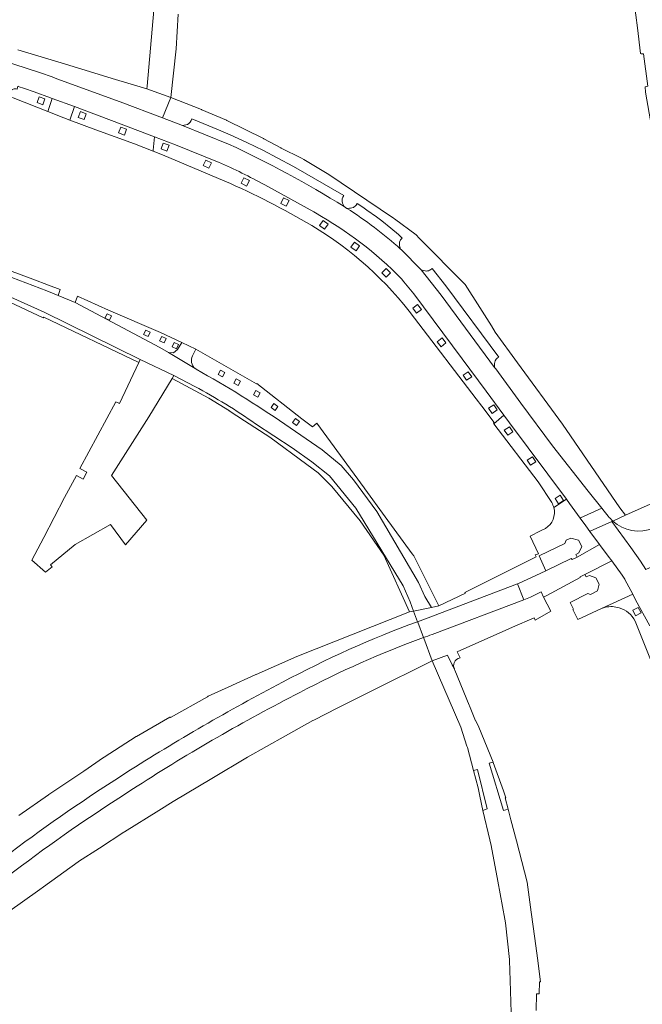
# Model space of a CAD drawing. Extents: x 148869 to 161638, y 453607 to 469810.
# Tile 445 of 656: x 155286 to 155406, y 463138 to 463329. Entities that reach past the tile are written whole.
import ezdxf

# ---------------------------------------------------------------- set-up
doc = ezdxf.new("R2010")
doc.units = 0
doc.layers.add('B-RO-VH-VERHARDING_SIERBESTRATING-GV', color=251, linetype='CONTINUOUS', lineweight=18)
doc.layers.add('B-RO-VH-VERHARDING_STRAATBAKSTEEN-GV', color=251, linetype='CONTINUOUS', lineweight=18)

msp = doc.modelspace()

# ---------------------------------------------------------------- linework, layer by layer
at = {"layer": 'B-RO-VH-VERHARDING_SIERBESTRATING-GV', "flags": 128}
for points in [[(155285.29, 463316.3), (155285.12, 463315.75), (155284.93, 463315.78), (155284.74, 463315.79), (155284.55, 463315.76), (155284.37, 463315.72), (155284.2, 463315.65), (155284.03, 463315.55), (155283.88, 463315.44), (155283.74, 463315.31), (155283.63, 463315.16), (155283.49, 463314.91), (155283.41, 463314.64), (155283.39, 463314.4), (155284.37, 463314.07), (155291.06, 463311.4), (155291.91, 463313.9), (155291.85, 463313.92), (155291.6, 463314.02), (155288.44, 463315.18), (155286.54, 463315.87), (155285.36, 463316.27)], [(155288.99, 463313.13), (155289.4, 463314.25), (155290.53, 463313.84), (155290.11, 463312.71)], [(155295.32, 463309.73), (155300.37, 463307.84), (155307.88, 463305.11), (155311.49, 463303.68), (155311.52, 463303.92), (155311.77, 463306.46), (155305.28, 463308.91), (155296.25, 463312.33)], [(155296.99, 463310.24), (155297.4, 463311.36), (155298.53, 463310.95), (155298.11, 463309.82)], [(155304.81, 463307.23), (155305.23, 463308.36), (155306.35, 463307.95), (155305.94, 463306.82)], [(155313.04, 463304.14), (155313.46, 463305.26), (155314.58, 463304.85), (155314.17, 463303.72)], [(155321.21, 463300.9), (155321.74, 463301.98), (155322.82, 463301.45), (155322.29, 463300.37)], [(155328.55, 463297.47), (155329.08, 463298.55), (155330.16, 463298.02), (155329.63, 463296.94)], [(155336.25, 463293.55), (155336.78, 463294.63), (155337.85, 463294.1), (155337.32, 463293.02)], [(155344.75, 463288.58), (155343.76, 463289.27), (155344.45, 463290.26), (155345.43, 463289.57)], [(155350.85, 463284.36), (155349.86, 463285.05), (155350.55, 463286.03), (155351.53, 463285.34)], [(155357.52, 463280.1), (155356.66, 463279.26), (155355.82, 463280.12), (155356.68, 463280.96)], [(155362.77, 463273.95), (155363.5, 463272.99), (155362.55, 463272.27), (155361.82, 463273.22)], [(155367.54, 463267.47), (155368.27, 463266.51), (155367.32, 463265.78), (155366.59, 463266.74)], [(155372.58, 463260.93), (155373.27, 463259.95), (155372.28, 463259.26), (155371.6, 463260.25)], [(155377.53, 463254.51), (155378.21, 463253.53), (155377.23, 463252.84), (155376.54, 463253.83)]]:
    msp.add_lwpolyline(points, close=True, dxfattribs=at)
for points in [[(155324.19, 463301.58), (155323.97, 463301.64), (155315.85, 463304.91), (155311.77, 463306.46), (155311.52, 463303.92), (155311.49, 463303.68), (155313.3, 463302.97), (155325.39, 463297.89)], [(155342.98, 463291.71), (155342.63, 463291.93), (155333.18, 463297.14)], [(155362.18, 463271.33), (155374.14, 463255.66), (155375.2, 463254.27), (155377.64, 463251.08), (155377.49, 463250.93), (155377.57, 463250.83), (155379.49, 463252.51), (155376.05, 463257.15), (155371.4, 463263.42), (155362.03, 463276), (155360.13, 463278.37), (155359.62, 463278.95)]]:
    msp.add_lwpolyline(points, dxfattribs=at)
at = {"layer": 'B-RO-VH-VERHARDING_SIERBESTRATING-GV'}
for points in [[(155333.18, 463297.14, 0.019683), (155324.19, 463301.58)], [(155325.39, 463297.89, -0.030518), (155342.28, 463289.26)], [(155359.62, 463278.95, 0.071297), (155342.98, 463291.71)], [(155342.28, 463289.26, -0.096929), (155362.18, 463271.33)]]:
    msp.add_lwpolyline(points, format="xyb", dxfattribs=at)
at = {"layer": 'B-RO-VH-VERHARDING_STRAATBAKSTEEN-GV', "flags": 128}
for points in [[(155404.96, 463375.21), (155404.9, 463373.65), (155404.7, 463367.16), (155404.56, 463362.81), (155404.56, 463362.69), (155404.66, 463358.03), (155404.74, 463354.27), (155404.74, 463353.14), (155404.73, 463348.87), (155404.73, 463348.78), (155404.52, 463342.66), (155404.62, 463338.35), (155404.77, 463332.66), (155404.78, 463332.54), (155405.38, 463327.64), (155406, 463322.63), (155406.09, 463322.59), (155406.09, 463322.57), (155406.56, 463322.55), (155407.4, 463316.28), (155406.88, 463316.2), (155406.98, 463315.16), (155408.11, 463308.5), (155408.11, 463308.48)], [(155311.95, 463334.79), (155310.32, 463316.28), (155310.27, 463315.77), (155312.6, 463314.93), (155314.91, 463314.09), (155315.99, 463323.56), (155316.37, 463330.24)], [(155281.58, 463321.47), (155286.72, 463319.88), (155289.68, 463318.86), (155291.9, 463318.09), (155292.85, 463317.75), (155305.11, 463313.26), (155313.3, 463310.16), (155314.91, 463314.09), (155312.6, 463314.93), (155310.27, 463315.77), (155303.58, 463317.8), (155298.31, 463319.4), (155293.05, 463321), (155285.3, 463323.36)], [(155345.34, 463299.29), (155345.24, 463299.36), (155340.7, 463302.07), (155340.28, 463302.33), (155336.33, 463304.31), (155336.29, 463304.33), (155332.96, 463306.09), (155332.87, 463306.13), (155325.78, 463309.66), (155325.74, 463309.68), (155320.95, 463311.73), (155320.9, 463311.75), (155314.91, 463314.09), (155313.3, 463310.16), (155316.9, 463308.8), (155316.99, 463308.77), (155317.18, 463308.69), (155317.54, 463308.74), (155317.83, 463308.78), (155318.15, 463308.9), (155318.4, 463309.06), (155318.7, 463309.35), (155318.86, 463309.63), (155318.98, 463309.96), (155322.27, 463308.64), (155324.61, 463307.66), (155326.46, 463306.84), (155329.68, 463305.36), (155332.87, 463303.8), (155335.57, 463302.41), (155338.69, 463300.72), (155348.44, 463295.12), (155348.25, 463294.75), (155348.15, 463294.47), (155348.12, 463294.18), (155348.13, 463293.93), (155348.2, 463293.64), (155348.32, 463293.38), (155348.52, 463292.94), (155348.77, 463292.79), (155348.82, 463292.76), (155349.05, 463292.61), (155349.57, 463292.62), (155349.76, 463292.63), (155350.05, 463292.68), (155350.33, 463292.79), (155350.5, 463292.89), (155350.65, 463293.01), (155350.85, 463293.23), (155351.05, 463293.54), (155352.13, 463292.83), (155352.94, 463292.28), (155354.78, 463290.97), (155355.81, 463290.19), (155357.57, 463288.77), (155359.05, 463287.51), (155359.76, 463286.85), (155359.57, 463286.64), (155359.48, 463286.52), (155359.4, 463286.36), (155359.29, 463286.06), (155359.25, 463285.66), (155359.29, 463285.34), (155359.36, 463285.13), (155359.49, 463284.71), (155359.6, 463284.6), (155359.77, 463284.45), (155363.26, 463280.9), (155363.44, 463280.67), (155363.88, 463280.55), (155364.22, 463280.47), (155364.51, 463280.45), (155364.71, 463280.47), (155364.9, 463280.52), (155365.08, 463280.59), (155365.25, 463280.69), (155365.61, 463280.97), (155368.23, 463277.6), (155378.53, 463263.76), (155378.27, 463263.61), (155378, 463263.33), (155377.83, 463263.03), (155377.74, 463262.79), (155377.69, 463262.51), (155377.7, 463262.21), (155377.71, 463261.76), (155377.93, 463261.47), (155382.82, 463254.83), (155388.92, 463246.58), (155395.86, 463237.74), (155398.48, 463234.43), (155398.93, 463233.86), (155399.73, 463232.93)], [(155348.52, 463292.94), (155348.32, 463293.38), (155348.2, 463293.64), (155348.13, 463293.93), (155348.12, 463294.18), (155348.15, 463294.47), (155348.25, 463294.75), (155348.44, 463295.12), (155338.69, 463300.72), (155335.57, 463302.41), (155332.87, 463303.8), (155329.68, 463305.36), (155326.46, 463306.84), (155324.61, 463307.66), (155322.27, 463308.64), (155318.98, 463309.96), (155318.86, 463309.63), (155318.7, 463309.35), (155318.4, 463309.06), (155318.15, 463308.9), (155317.83, 463308.78), (155317.54, 463308.74), (155317.18, 463308.69)], [(155317.18, 463308.69), (155326.14, 463305.07)], [(155400.61, 463231.97), (155403.11, 463233.1), (155401.98, 463234.53), (155390.84, 463250.73), (155382.16, 463262.62), (155377.8, 463268.59), (155377.11, 463269.82), (155374.84, 463273.41), (155372.02, 463277.86), (155363.09, 463286.84), (155362.52, 463287.5), (155358.3, 463290.57), (155358.12, 463290.69), (155345.34, 463299.29)], [(155359.49, 463284.71), (155359.36, 463285.13), (155359.29, 463285.34), (155359.25, 463285.66), (155359.29, 463286.06), (155359.4, 463286.36), (155359.48, 463286.52), (155359.57, 463286.64), (155359.76, 463286.85), (155359.05, 463287.51), (155357.57, 463288.77), (155355.81, 463290.19), (155354.78, 463290.97), (155352.94, 463292.28), (155352.13, 463292.83), (155351.05, 463293.54), (155350.85, 463293.23), (155350.65, 463293.01), (155350.5, 463292.89), (155350.33, 463292.79), (155350.05, 463292.68), (155349.76, 463292.63), (155349.57, 463292.62), (155349.05, 463292.61)], [(155319.68, 463261.53), (155319.67, 463261.53), (155314.47, 463264.64), (155312.8, 463265.64), (155296.37, 463274.36), (155293.11, 463275.69), (155290.88, 463276.58), (155270.47, 463284.37), (155262.19, 463286.79), (155260.7, 463287.02), (155259.64, 463282.92), (155279.98, 463277.13), (155290.4, 463272.47), (155308.99, 463263.28), (155315.51, 463260.2), (155319.6, 463258.05)], [(155317.06, 463266.62), (155316.23, 463265.23), (155315.46, 463264.6), (155314.47, 463264.64), (155319.67, 463261.53)], [(155319.13, 463264.03), (155319.77, 463265.28), (155317.06, 463266.62)], [(155366.92, 463215.53), (155362.03, 463225.23), (155361.74, 463225.62), (155356.49, 463232.81), (155352.55, 463238.21), (155352.42, 463238.38), (155343.22, 463250.94), (155342.37, 463250.24), (155340.33, 463251.78), (155331.58, 463258.65), (155331.51, 463258.55), (155319.77, 463265.28), (155319.13, 463264.03)], [(155319.67, 463261.53), (155319.68, 463261.53)], [(155319.6, 463258.05), (155315.51, 463260.2), (155315.17, 463259.64), (155322.32, 463255.78), (155326.31, 463253.34), (155326.25, 463253.32), (155329.22, 463251.43), (155334.15, 463248.25), (155341.33, 463242.93), (155343.48, 463241.29), (155346.12, 463238.65), (155351.66, 463231.99), (155356.25, 463225.32), (155361.19, 463214.33), (155362.01, 463214.5)], [(155389.18, 463234.56), (155391.63, 463236.19), (155380.62, 463250.99), (155379.49, 463252.51), (155377.57, 463250.83), (155386.13, 463239.58), (155388.77, 463235.53)], [(155331.36, 463250.82), (155338.45, 463246.17), (155342.25, 463243.47), (155345.7, 463240.72), (155350.8, 463234.47), (155359.99, 463219.42), (155361.35, 463216.28), (155362.01, 463214.5)], [(155362.01, 463214.5), (155361.35, 463216.28), (155359.99, 463219.42), (155350.8, 463234.47), (155345.7, 463240.72), (155342.25, 463243.47), (155338.45, 463246.17), (155331.36, 463250.82)], [(155362.01, 463214.5), (155365.48, 463215.22), (155364.17, 463217.31), (155362.97, 463220.06), (155354.85, 463233.81), (155350.35, 463239.97), (155347.95, 463242.72), (155344.25, 463245.77), (155337.05, 463250.72)], [(155337.05, 463250.72), (155344.25, 463245.77), (155347.95, 463242.72), (155350.35, 463239.97), (155354.85, 463233.81), (155362.97, 463220.06), (155364.17, 463217.31), (155365.48, 463215.22), (155366.92, 463215.53)], [(155436.52, 463247.55), (155433.96, 463246.44), (155427.2, 463243.62), (155427.17, 463243.88), (155421.39, 463241.56), (155420.94, 463241.38), (155420.88, 463241.17), (155415.64, 463238.79), (155409.59, 463236.04), (155403.11, 463233.1), (155400.61, 463231.97)], [(155365.48, 463215.22), (155362.01, 463214.5), (155362.77, 463212.44), (155364.31, 463213), (155382.14, 463219.76), (155382.31, 463219.84), (155386.65, 463221.85), (155387.64, 463222.31), (155386.34, 463225.24), (155391.32, 463227.59), (155391.57, 463228.23), (155392.51, 463228.63), (155393.96, 463228.28), (155394.6, 463227.04), (155394.01, 463225.79), (155393.46, 463225.5), (155393.71, 463224.95), (155398.06, 463227.42), (155396.18, 463229.96), (155395.37, 463231.06), (155394.29, 463232.54), (155392.25, 463235.35), (155391.63, 463236.19), (155389.18, 463234.56)], [(155399.73, 463232.93), (155398.93, 463233.86), (155398.48, 463234.43), (155394.35, 463232.57), (155394.29, 463232.54), (155395.37, 463231.06), (155396.18, 463229.96), (155396.23, 463229.99), (155400.46, 463231.9), (155404.09, 463226.84), (155406, 463224.19), (155406.99, 463222.56), (155408.42, 463223.21)], [(155387.56, 463230.54), (155386.6, 463230.05), (155384.62, 463229.05), (155386.19, 463225.58), (155385.59, 463225.42), (155385.79, 463225.04), (155381.01, 463222.66), (155371.95, 463218.12), (155372.05, 463217.97), (155366.92, 463215.53), (155365.48, 463215.22)], [(155365.57, 463209.95), (155383.38, 463216.67), (155382.14, 463219.76), (155364.31, 463213), (155362.77, 463212.44)], [(155381.18, 463211.36), (155385.35, 463213.2), (155385.36, 463213.2), (155385.59, 463212.76), (155388.62, 463214.47), (155387.19, 463217.23), (155386.72, 463218.23), (155384.64, 463217.22), (155383.7, 463216.81), (155383.38, 463216.67), (155365.57, 463209.95)], [(155404.48, 463217.78), (155398.45, 463215.03), (155399.2, 463215.23)], [(155407.77, 463211.66), (155405.05, 463216.71), (155404.48, 463217.78)], [(155362.77, 463212.44), (155362.01, 463214.5), (155361.19, 463214.33), (155339.33, 463205.71), (155331.47, 463202.22), (155331.38, 463202.18)], [(155363.92, 463209.36), (155362.81, 463212.33), (155362.77, 463212.44)], [(155362.77, 463212.44), (155362.81, 463212.33), (155363.92, 463209.36)], [(155371.02, 463205.43), (155370.47, 463206.62), (155379.86, 463210.78), (155381.18, 463211.36)], [(155404.93, 463212.56), (155406.4, 463208.99), (155410.8, 463197.98), (155413.53, 463191.38), (155415.19, 463187.21), (155415.98, 463187.53), (155417.09, 463187.99)], [(155289.51, 463160.51), (155290.24, 463161.03), (155296.98, 463165.86), (155297.06, 463165.91), (155301.13, 463168.55), (155305.85, 463171.61), (155305.96, 463171.68), (155312.58, 463175.81), (155315.36, 463177.54), (155322.86, 463182.04), (155329.77, 463186.18), (155337.16, 463190.3), (155342.48, 463193.27), (155342.67, 463193.37), (155347.33, 463195.71), (155352.61, 463198.36), (155357.92, 463201.03), (155361.6, 463202.88), (155365.59, 463204.88), (155363.96, 463209.24), (155363.92, 463209.36)], [(155363.92, 463209.36), (155363.96, 463209.24), (155365.59, 463204.88), (155368.56, 463205.94), (155369.5, 463204.08), (155369.9, 463203.29)], [(155369.9, 463203.29), (155369.5, 463204.08), (155368.56, 463205.94), (155365.59, 463204.88), (155371.13, 463192), (155372.34, 463188.33), (155372.43, 463188.07), (155373.62, 463183.61), (155374.41, 463183.79), (155376.26, 463176.16), (155375.45, 463175.81), (155376.8, 463170.11), (155377.05, 463169.01), (155378.33, 463162.1), (155379.7, 463154.76), (155379.79, 463154.01), (155380.6, 463146.91), (155380.61, 463146.75), (155380.72, 463142.83), (155380.95, 463134.61)], [(155331.38, 463202.18), (155326.02, 463199.73), (155322.2, 463197.98), (155322.05, 463197.9), (155314.84, 463193.85), (155314.79, 463193.95), (155314.71, 463193.91), (155308.27, 463190.21), (155308.2, 463190.17), (155302.03, 463186.17), (155301.9, 463186.09), (155298.04, 463183.48), (155294.74, 463181.26), (155291.27, 463178.91), (155291.21, 463178.87), (155285.49, 463174.83)], [(155385.79, 463137.01), (155385.85, 463140.29), (155386.35, 463140.3), (155386.43, 463142.59), (155386.63, 463142.6), (155386.01, 463147.16), (155385.49, 463151.03), (155384.81, 463156.09), (155384.02, 463161.95), (155382.97, 463165.96), (155381.93, 463169.97), (155380.88, 463174.01), (155380.34, 463176.08), (155379.41, 463175.84), (155376.66, 463185.02), (155377.42, 463185.23), (155374.62, 463192), (155374.08, 463193.23), (155373.98, 463193.19), (155372.86, 463196.15), (155372.77, 463196.28), (155370.02, 463203.04)], [(155241.1, 463124.61), (155244.42, 463121.5), (155250.67, 463127.64), (155252.49, 463129.54), (155256.53, 463133.73), (155260.54, 463137.55), (155262.88, 463139.78), (155264.47, 463140.89), (155264.57, 463140.97), (155268.52, 463144.47), (155272.07, 463147.61), (155272.11, 463147.64), (155278.46, 463152.48), (155283.18, 463155.98), (155283.24, 463156.02), (155289.51, 463160.51)]]:
    msp.add_lwpolyline(points, dxfattribs=at)
for points in [[(155296.25, 463312.33), (155291.91, 463313.9), (155291.06, 463311.4), (155294.19, 463310.15), (155295.32, 463309.73)], [(155288.21, 463278.85), (155281.3, 463281.41), (155274.71, 463283.86), (155273.81, 463284.25), (155271.2, 463285.13), (155262.99, 463287.77), (155260.99, 463288.17), (155260.7, 463287.02), (155262.19, 463286.79), (155270.47, 463284.37), (155290.88, 463276.58), (155293.11, 463275.69), (155293.5, 463276.89), (155291.23, 463277.73)], [(155259.47, 463282.27), (155279.41, 463276.39), (155290.19, 463271.37), (155290.29, 463271.52), (155308.75, 463262.74), (155308.99, 463263.28), (155290.4, 463272.47), (155279.98, 463277.13), (155259.64, 463282.92)], [(155363.44, 463280.67), (155367.36, 463275.74), (155377.71, 463261.76), (155377.7, 463262.21), (155377.69, 463262.51), (155377.74, 463262.79), (155377.83, 463263.03), (155378, 463263.33), (155378.27, 463263.61), (155378.53, 463263.76), (155368.23, 463277.6), (155365.61, 463280.97), (155365.25, 463280.69), (155365.08, 463280.59), (155364.9, 463280.52), (155364.71, 463280.47), (155364.51, 463280.45), (155364.22, 463280.47), (155363.88, 463280.55)], [(155296.37, 463274.36), (155312.8, 463265.64), (155314.47, 463264.64), (155315.46, 463264.6), (155316.23, 463265.23), (155317.06, 463266.62), (155312.94, 463268.5), (155302.82, 463272.84), (155296.81, 463275.57)], [(155302.16, 463271.31), (155302.56, 463272.18), (155303.43, 463271.78), (155303.03, 463270.91)], [(155309.66, 463268.14), (155310.06, 463269.01), (155310.93, 463268.6), (155310.53, 463267.74)], [(155312.76, 463266.91), (155313.16, 463267.77), (155314.03, 463267.37), (155313.63, 463266.51)], [(155315.18, 463265.73), (155315.58, 463266.6), (155316.45, 463266.2), (155316.05, 463265.33)], [(155294.33, 463236.53), (155290.29, 463228.8), (155287.98, 463224.37), (155290.61, 463222.03), (155291.92, 463223.11), (155291.63, 463223.46), (155296.4, 463227.44), (155303.24, 463231.27), (155306.14, 463227.35), (155310.3, 463232.13), (155303.43, 463240.81), (155310.64, 463252.16), (155315.17, 463259.64), (155315.51, 463260.2), (155308.99, 463263.28), (155308.75, 463262.74), (155305.01, 463254.73), (155304.24, 463255.1), (155297.32, 463242.13), (155298.65, 463241.42), (155297.94, 463240.1), (155296.62, 463240.81)], [(155324.12, 463260.36), (155324.57, 463261.2), (155325.42, 463260.75), (155324.96, 463259.9)], [(155327.15, 463258.7), (155327.6, 463259.54), (155328.44, 463259.09), (155327.99, 463258.25)], [(155330.97, 463256.46), (155331.42, 463257.3), (155332.27, 463256.85), (155331.81, 463256.01)], [(155334.36, 463253.96), (155334.92, 463254.73), (155335.7, 463254.17), (155335.13, 463253.39)], [(155338.54, 463251.08), (155339.12, 463251.84), (155339.88, 463251.27), (155339.31, 463250.5)], [(155380.57, 463250.26), (155381.26, 463249.28), (155380.27, 463248.59), (155379.58, 463249.58)], [(155385.05, 463244.43), (155385.7, 463243.42), (155384.69, 463242.77), (155384.04, 463243.78)], [(155390.44, 463236.99), (155391.09, 463235.98), (155390.08, 463235.33), (155389.43, 463236.34)], [(155399.73, 463225.16), (155398.06, 463227.42), (155393.71, 463224.95), (155392.71, 463224.5), (155392.57, 463224.7), (155387.64, 463222.31), (155386.65, 463221.85), (155382.31, 463219.84), (155382.14, 463219.76), (155383.38, 463216.67), (155383.7, 463216.81), (155384.64, 463217.22), (155386.72, 463218.23), (155387.19, 463217.23), (155387.8, 463217.55), (155394.31, 463221.02), (155394.26, 463221.12), (155395.21, 463221.62), (155400.42, 463224.22)], [(155398.45, 463215.03), (155404.48, 463217.78), (155402.94, 463220.64), (155402.92, 463220.67), (155402.44, 463221.49), (155400.42, 463224.22), (155395.21, 463221.62), (155395.46, 463221.12), (155396.11, 463221.42), (155397.35, 463220.97), (155398, 463219.73), (155397.65, 463218.43), (155396.31, 463217.74), (155395.76, 463217.93), (155392.33, 463216.14), (155392.98, 463214.85), (155392.89, 463214.8), (155393.87, 463212.88)], [(155405.55, 463215.22), (155406.09, 463214.15), (155405.01, 463213.61), (155404.48, 463214.68)], [(155380.34, 463176.08), (155379.77, 463178.27), (155379.88, 463178.3), (155379.42, 463179.61), (155377.45, 463185.14), (155377.42, 463185.23), (155376.66, 463185.02), (155379.41, 463175.84)], [(155375.45, 463175.81), (155376.26, 463176.16), (155374.41, 463183.79), (155373.62, 463183.61), (155374.53, 463180.21), (155374.85, 463178.61)]]:
    msp.add_lwpolyline(points, close=True, dxfattribs=at)
at = {"layer": 'B-RO-VH-VERHARDING_STRAATBAKSTEEN-GV'}
for points in [[(155326.14, 463305.07, -0.030948), (155348.52, 463292.94)], [(155349.05, 463292.61, -0.041633), (155359.49, 463284.71)], [(155319.67, 463261.53, -0.35939), (155319.13, 463264.03)], [(155319.13, 463264.03, 0.35939), (155319.67, 463261.53)], [(155319.86, 463261.4, -0.031603), (155319.68, 463261.53)], [(155319.68, 463261.53, 0.031603), (155319.86, 463261.4)], [(155337.05, 463250.72, 0.024324), (155319.86, 463261.4)], [(155319.86, 463261.4, -0.024324), (155337.05, 463250.72)], [(155319.6, 463258.05, -0.029603), (155331.36, 463250.82)], [(155331.36, 463250.82, 0.029603), (155319.6, 463258.05)], [(155389.18, 463234.56, -0.332609), (155387.56, 463230.54)], [(155388.77, 463235.53, -0.072874), (155389.18, 463234.56)], [(155400.61, 463231.97, -0.043939), (155399.73, 463232.93)], [(155399.73, 463232.93, 0.043939), (155400.61, 463231.97)], [(155400.61, 463231.97, 0.292086), (155408.46, 463230.6)], [(155408.46, 463230.6, -0.292086), (155400.61, 463231.97)], [(155399.2, 463215.23, -0.147547), (155401.88, 463215.1)], [(155401.88, 463215.1, -0.2131), (155404.93, 463212.56)], [(155336.56, 463200.69, -0.035823), (155362.77, 463212.44)], [(155362.77, 463212.44, 0.035823), (155336.56, 463200.69)], [(155363.92, 463209.36, 0.034015), (155339.94, 463198.7)], [(155339.94, 463198.7, -0.034015), (155363.92, 463209.36)], [(155365.57, 463209.95, 0.001998), (155363.92, 463209.36)], [(155363.92, 463209.36, -0.001998), (155365.57, 463209.95)], [(155369.87, 463204.49, -0.254348), (155371.02, 463205.43)], [(155369.9, 463203.29, -0.212993), (155369.87, 463204.49)], [(155370.02, 463203.04, -0.081168), (155369.9, 463203.29)], [(155306.21, 463183.1, -0.0218), (155336.56, 463200.69)], [(155336.56, 463200.69, 0.0218), (155306.21, 463183.1)], [(155339.94, 463198.7, 0.025092), (155308.41, 463180.53)], [(155308.41, 463180.53, -0.025092), (155339.94, 463198.7)], [(155283.94, 463167.71, -0.020097), (155306.21, 463183.1)], [(155306.21, 463183.1, 0.020097), (155283.94, 463167.71)], [(155308.41, 463180.53, 0.019659), (155285.97, 463165.08)], [(155285.97, 463165.08, -0.019659), (155308.41, 463180.53)], [(155285.97, 463165.08, 0.005599), (155279.79, 463160.35)], [(155279.79, 463160.35, -0.005599), (155285.97, 463165.08)]]:
    msp.add_lwpolyline(points, format="xyb", dxfattribs=at)

doc.saveas('drawing.dxf')
